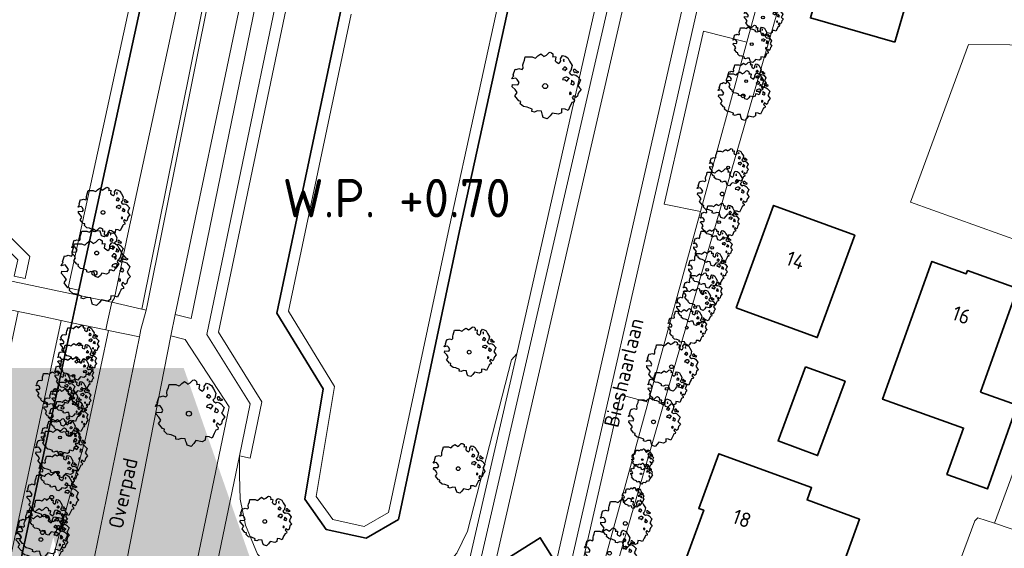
# Model space of a CAD drawing. Header units: metres. Extents: x 152391 to 157968, y 462336 to 467280.
# Tile 441 of 656: x 153941 to 154030, y 466449 to 466497. Entities that reach past the tile are written whole.
import ezdxf
from ezdxf.enums import TextEntityAlignment as Align

# ---------------------------------------------------------------- set-up
doc = ezdxf.new("R2010")
doc.units = ezdxf.units.M
doc.header["$LTSCALE"] = 0.75
doc.layers.get('0').update_dxf_attribs({"lineweight": 25})
for name, color, linetype, lineweight in [('B-GV-GR-BOOM-S', 252, 'Continuous', 25), ('B-OI-WH-WATERPEIL-T35', 3, 'Continuous', 35), ('B-WE-GK-BESCHOEIING-G', 251, 'GK-BESCHOEIING', 35), ('B-WE-GR-BEPLANTING_CULTUUR_BOSPLANTSOEN-GV', 251, 'Continuous', 18), ('B-WE-GR-BEPLANTING_CULTUUR_HEESTERS-GV', 251, 'Continuous', 18), ('B-WE-KW-KUNSTWERK_DEK-GV', 5, 'Continuous', 18), ('B-WE-OG-BEBOUWING-GV', 6, 'Continuous', 35), ('B-WE-OG-BEBOUWING-T18', 1, 'Continuous', 18), ('B-WE-OG-TERREIN_CULTUURSCHEIDING-GV', 251, 'Continuous', 18), ('B-WE-OG-TOPOGRAFIE-T18', 1, 'Continuous', 18), ('B-WE-OG-WATER_MEER-GV', 251, 'Continuous', 18), ('B-WE-OG-WATER_SLOOT-GV', 251, 'Continuous', 18), ('B-WE-VH-VERHARDING_ASFALT-GV', 251, 'Continuous', 18), ('B-WE-VH-VERHARDING_BETONSTRAATSTEEN-GV', 251, 'Continuous', 18), ('B-WE-VH-VERHARDING_OPEN-GV', 251, 'Continuous', 18), ('B-WE-VH-VERHARDING_TEGEL-GV', 251, 'Continuous', 18), ('N-RO-KG-GRENS_WERK-G', 7, 'XX-WERKGRENS', 35)]:
    doc.layers.add(name, color=color, linetype=linetype, lineweight=lineweight)
doc.layers.add('X-XX-AL-TEKENBLAD_HULPLIJN-G', color=7, linetype='Continuous', lineweight=18, plot=False)
doc.styles.add('ARIAL', font='arialbd.ttf')
doc.styles.add('NLCS-ISO-M750-T18', font='NLCS-ISO.ttf', dxfattribs={"height": 1.35})
doc.styles.add('NLCS-ISO-M750-T35', font='NLCS-ISO.ttf', dxfattribs={"height": 2.625})
doc.linetypes.add('GK-BESCHOEIING', pattern='A,30,-5,[1,NLCS.SHX,S=1,R=0,X=0,Y=0],-5', length=40)
doc.linetypes.add('XX-WERKGRENS', pattern='A,0,[137,NLCS.SHX,S=0.1,R=0,X=-1.1,Y=-1.35],-6', length=6)

# ---------------------------------------------------------------- blocks, each defined once
blk = doc.blocks.new('wg')
at = {"layer": 'N-RO-KG-GRENS_WERK-G', "ltscale": 0.5, "flags": 128}
blk.add_lwpolyline([(6, 6), (-6, 6), (-6, -6), (6, -6)], dxfattribs=at)
blk = doc.blocks.new('SGR-BOOM_0_10')
at = {"linetype": 'Continuous'}
for p, q in [((-0.205, 0.871), (-0.127, 0.926)), ((-0.127, 0.926), (-0.075, 0.889)), ((0.037, 0.889), (0.115, 0.963)), ((0.115, 0.963), (0.148, 0.973)), ((0.148, 0.973), (0.187, 0.954)), ((0.187, 0.954), (0.22, 0.926)), ((0.22, 0.926), (0.226, 0.862)), ((-0.958, 0.206), (-0.932, 0.27)), ((-0.84, 0.233), (-0.958, 0.206)), ((-0.945, -0.016), (-0.938, 0.049)), ((-0.938, 0.049), (-0.781, 0.039)), ((-0.932, 0.27), (-0.899, 0.298)), ((-0.918, 0.326), (-0.86, 0.492)), ((-0.899, 0.298), (-0.918, 0.326)), ((-0.86, 0.492), (-0.82, 0.483)), ((-0.801, 0.187), (-0.84, 0.233)), ((-0.82, 0.483), (-0.755, 0.511)), ((-0.748, 0.104), (-0.801, 0.187)), ((-0.781, 0.039), (-0.748, 0.104)), ((-0.755, 0.511), (-0.663, 0.483)), ((-0.663, 0.483), (-0.631, 0.52)), ((-0.637, 0.612), (-0.624, 0.668)), ((-0.631, 0.52), (-0.637, 0.612)), ((-0.624, 0.668), (-0.591, 0.751)), ((-0.591, 0.751), (-0.572, 0.843)), ((-0.572, 0.843), (-0.375, 0.843)), ((-0.375, 0.843), (-0.29, 0.806)), ((-0.29, 0.806), (-0.264, 0.815)), ((-0.264, 0.815), (-0.205, 0.871)), ((-0.075, 0.889), (-0.035, 0.852)), ((-0.035, 0.852), (0.037, 0.889)), ((0.226, 0.862), (0.213, 0.843)), ((0.213, 0.843), (0.298, 0.852)), ((0.305, 0.834), (0.285, 0.723)), ((0.285, 0.723), (0.318, 0.695)), ((0.298, 0.852), (0.305, 0.834)), ((0.318, 0.695), (0.39, 0.649)), ((0.39, 0.649), (0.423, 0.677)), ((0.423, 0.677), (0.449, 0.723)), ((0.442, 0.788), (0.501, 0.88)), ((0.449, 0.723), (0.442, 0.788)), ((0.501, 0.88), (0.573, 0.862)), ((0.527, 0.511), (0.501, 0.492)), ((0.501, 0.492), (0.521, 0.464)), ((0.521, 0.233), (0.501, 0.187)), ((0.501, 0.187), (0.58, 0.178)), ((0.547, 0.769), (0.521, 0.751)), ((0.521, 0.751), (0.534, 0.705)), ((0.521, 0.464), (0.553, 0.474)), ((0.593, 0.261), (0.521, 0.233)), ((0.547, 0.547), (0.527, 0.511)), ((0.534, 0.705), (0.54, 0.695)), ((0.54, 0.714), (0.547, 0.769)), ((0.58, 0.547), (0.547, 0.547)), ((0.553, 0.474), (0.58, 0.437)), ((0.573, 0.862), (0.652, 0.815)), ((0.606, 0.529), (0.58, 0.547)), ((0.58, 0.437), (0.606, 0.474)), ((0.58, 0.178), (0.625, 0.141)), ((0.625, 0.261), (0.593, 0.261)), ((0.632, 0.492), (0.606, 0.529)), ((0.606, 0.474), (0.632, 0.492)), ((0.684, 0.224), (0.625, 0.261)), ((0.625, 0.141), (0.678, 0.206)), ((0.652, 0.815), (0.704, 0.714)), ((0.678, 0.206), (0.697, 0.233)), ((0.743, 0.446), (0.691, 0.39)), ((0.691, 0.39), (0.717, 0.353)), ((0.704, 0.714), (0.776, 0.594)), ((0.717, 0.353), (0.776, 0.316)), ((0.756, 0.104), (0.737, 0.058)), ((0.806, 0.027), (0.737, 0.058)), ((0.776, 0.594), (0.743, 0.446)), ((0.763, 0.169), (0.756, 0.132)), ((0.756, 0.132), (0.756, 0.104)), ((0.802, 0.132), (0.763, 0.169)), ((0.776, 0.316), (0.809, 0.335)), ((0.828, 0.113), (0.802, 0.132)), ((0.806, 0.027), (0.848, 0.076)), ((0.828, 0.483), (0.809, 0.455)), ((0.809, 0.455), (0.822, 0.418)), ((0.809, 0.335), (0.881, 0.316)), ((0.822, 0.418), (0.861, 0.39)), ((0.867, 0.483), (0.828, 0.483)), ((0.848, 0.076), (0.828, 0.113)), ((0.861, 0.409), (0.92, 0.381)), ((0.861, 0.39), (0.867, 0.409)), ((0.913, 0.427), (0.867, 0.483)), ((0.881, 0.316), (0.92, 0.289)), ((0.972, 0.4), (0.913, 0.427)), ((0.92, 0.381), (0.972, 0.4)), ((0.92, 0.289), (1.018, 0.178)), ((0.966, 0.058), (0.939, 0.021)), ((0.939, 0.021), (0.992, -0.053)), ((1.018, 0.178), (0.966, 0.058)), ((-0.866, -0.099), (-0.945, -0.016)), ((-0.873, -0.284), (-0.84, -0.238)), ((-0.761, -0.423), (-0.873, -0.284)), ((-0.807, -0.182), (-0.866, -0.099)), ((-0.84, -0.238), (-0.807, -0.182)), ((-0.703, -0.441), (-0.761, -0.423)), ((-0.716, -0.506), (-0.703, -0.441)), ((-0.624, -0.589), (-0.716, -0.506)), ((-0.513, -0.608), (-0.624, -0.589)), ((-0.375, -0.663), (-0.513, -0.608)), ((-0.382, -0.728), (-0.375, -0.663)), ((-0.31, -0.746), (-0.382, -0.728)), ((-0.225, -0.709), (-0.31, -0.746)), ((-0.107, -0.718), (-0.225, -0.709)), ((-0.088, -0.802), (-0.107, -0.718)), ((-0.075, -0.839), (-0.088, -0.802)), ((-0.055, -0.903), (-0.075, -0.839)), ((0.141, -0.857), (0.063, -0.94)), ((0.2, -0.774), (0.141, -0.857)), ((0.383, -0.811), (0.2, -0.774)), ((0.468, -0.765), (0.383, -0.811)), ((0.475, -0.654), (0.468, -0.765)), ((0.58, -0.663), (0.475, -0.654)), ((0.665, -0.7), (0.58, -0.663)), ((0.724, -0.571), (0.665, -0.7)), ((0.724, -0.164), (0.697, -0.201)), ((0.697, -0.201), (0.704, -0.238)), ((0.71, -0.238), (0.75, -0.229)), ((0.75, -0.192), (0.724, -0.164)), ((0.763, -0.497), (0.724, -0.571)), ((0.75, -0.229), (0.75, -0.192)), ((0.769, -0.469), (0.763, -0.497)), ((0.835, -0.45), (0.769, -0.469)), ((0.822, -0.266), (0.782, -0.33)), ((0.782, -0.33), (0.802, -0.358)), ((0.802, -0.358), (0.841, -0.395)), ((0.887, -0.33), (0.822, -0.266)), ((0.841, -0.395), (0.835, -0.45)), ((0.933, -0.293), (0.887, -0.33)), ((0.946, -0.238), (0.933, -0.293)), ((0.966, -0.173), (0.946, -0.238)), ((1.038, -0.099), (0.966, -0.173)), ((0.992, -0.053), (1.038, -0.099)), ((0.063, -0.94), (-0.055, -0.903))]:
    blk.add_line(p, q, dxfattribs=at)
blk.add_circle((0, 0), 0.0711, dxfattribs=at)
blk = doc.blocks.new('SGR-BOOM_21_30')
at = {"linetype": 'Continuous'}
for p, q in [((-1.458, 0.858), (-1.342, 0.908)), ((-1.342, 0.908), (-1.179, 0.858)), ((-1.179, 0.858), (-1.121, 0.924)), ((-1.133, 1.088), (-1.109, 1.187)), ((-1.121, 0.924), (-1.133, 1.088)), ((-1.109, 1.187), (-1.051, 1.335)), ((-1.051, 1.335), (-1.016, 1.499)), ((-1.016, 1.499), (-0.668, 1.499)), ((-0.668, 1.499), (-0.516, 1.433)), ((-0.516, 1.433), (-0.47, 1.45)), ((-0.47, 1.45), (-0.365, 1.548)), ((-0.365, 1.548), (-0.226, 1.647)), ((-0.226, 1.647), (-0.133, 1.581)), ((-0.133, 1.581), (-0.063, 1.515)), ((-0.063, 1.515), (0.065, 1.581)), ((0.065, 1.581), (0.205, 1.712)), ((0.205, 1.712), (0.263, 1.729)), ((0.263, 1.729), (0.333, 1.696)), ((0.333, 1.696), (0.391, 1.647)), ((0.402, 1.532), (0.379, 1.499)), ((0.379, 1.499), (0.53, 1.515)), ((0.391, 1.647), (0.402, 1.532)), ((0.542, 1.483), (0.507, 1.285)), ((0.507, 1.285), (0.565, 1.236)), ((0.53, 1.515), (0.542, 1.483)), ((0.565, 1.236), (0.693, 1.154)), ((0.693, 1.154), (0.751, 1.203)), ((0.751, 1.203), (0.798, 1.285)), ((0.786, 1.4), (0.891, 1.565)), ((0.798, 1.285), (0.786, 1.4)), ((0.891, 1.565), (1.019, 1.532)), ((0.937, 0.908), (0.891, 0.875)), ((0.972, 1.368), (0.926, 1.335)), ((0.926, 1.335), (0.949, 1.253)), ((0.972, 0.973), (0.937, 0.908)), ((0.949, 1.253), (0.961, 1.236)), ((0.961, 1.269), (0.972, 1.368)), ((1.03, 0.973), (0.972, 0.973)), ((1.019, 1.532), (1.158, 1.45)), ((1.077, 0.94), (1.03, 0.973)), ((1.124, 0.875), (1.077, 0.94)), ((1.158, 1.45), (1.251, 1.269)), ((1.251, 1.269), (1.379, 1.055)), ((1.379, 1.055), (1.321, 0.793)), ((-1.703, 0.365), (-1.656, 0.48)), ((-1.493, 0.415), (-1.703, 0.365)), ((-1.679, -0.029), (-1.668, 0.086)), ((-1.668, 0.086), (-1.389, 0.07)), ((-1.656, 0.48), (-1.598, 0.53)), ((-1.633, 0.579), (-1.528, 0.875)), ((-1.598, 0.53), (-1.633, 0.579)), ((-1.528, 0.875), (-1.458, 0.858)), ((-1.423, 0.333), (-1.493, 0.415)), ((-1.33, 0.185), (-1.423, 0.333)), ((-1.389, 0.07), (-1.33, 0.185)), ((0.891, 0.875), (0.926, 0.825)), ((0.926, 0.415), (0.891, 0.333)), ((0.891, 0.333), (1.03, 0.316)), ((0.926, 0.825), (0.984, 0.842)), ((1.054, 0.464), (0.926, 0.415)), ((0.984, 0.842), (1.03, 0.776)), ((1.03, 0.776), (1.077, 0.842)), ((1.03, 0.316), (1.112, 0.251)), ((1.112, 0.464), (1.054, 0.464)), ((1.077, 0.842), (1.124, 0.875)), ((1.217, 0.398), (1.112, 0.464)), ((1.112, 0.251), (1.205, 0.365)), ((1.205, 0.365), (1.24, 0.415)), ((1.321, 0.793), (1.228, 0.694)), ((1.228, 0.694), (1.275, 0.628)), ((1.275, 0.628), (1.379, 0.563)), ((1.344, 0.185), (1.31, 0.103)), ((1.434, 0.049), (1.31, 0.103)), ((1.356, 0.3), (1.344, 0.234)), ((1.344, 0.234), (1.344, 0.185)), ((1.426, 0.234), (1.356, 0.3)), ((1.379, 0.563), (1.438, 0.595)), ((1.472, 0.201), (1.426, 0.234)), ((1.434, 0.049), (1.507, 0.136)), ((1.472, 0.858), (1.438, 0.809)), ((1.438, 0.809), (1.461, 0.743)), ((1.438, 0.595), (1.565, 0.563)), ((1.461, 0.743), (1.531, 0.694)), ((1.542, 0.858), (1.472, 0.858)), ((1.507, 0.136), (1.472, 0.201)), ((1.531, 0.727), (1.635, 0.678)), ((1.531, 0.694), (1.542, 0.727)), ((1.624, 0.76), (1.542, 0.858)), ((1.565, 0.563), (1.635, 0.513)), ((1.728, 0.71), (1.624, 0.76)), ((1.635, 0.678), (1.728, 0.71)), ((1.635, 0.513), (1.81, 0.316)), ((1.717, 0.103), (1.67, 0.037)), ((1.67, 0.037), (1.763, -0.094)), ((1.81, 0.316), (1.717, 0.103)), ((-1.54, -0.177), (-1.679, -0.029)), ((-1.551, -0.505), (-1.493, -0.423)), ((-1.354, -0.752), (-1.551, -0.505)), ((-1.435, -0.324), (-1.54, -0.177)), ((-1.493, -0.423), (-1.435, -0.324)), ((-1.249, -0.784), (-1.354, -0.752)), ((-1.272, -0.899), (-1.249, -0.784)), ((1.286, -0.292), (1.24, -0.357)), ((1.24, -0.357), (1.251, -0.423)), ((1.263, -0.423), (1.333, -0.407)), ((1.333, -0.341), (1.286, -0.292)), ((1.356, -0.883), (1.286, -1.014)), ((1.333, -0.407), (1.333, -0.341)), ((1.368, -0.834), (1.356, -0.883)), ((1.484, -0.801), (1.368, -0.834)), ((1.461, -0.472), (1.391, -0.587)), ((1.391, -0.587), (1.426, -0.637)), ((1.426, -0.637), (1.496, -0.702)), ((1.577, -0.587), (1.461, -0.472)), ((1.496, -0.702), (1.484, -0.801)), ((1.658, -0.522), (1.577, -0.587)), ((1.682, -0.423), (1.658, -0.522)), ((1.717, -0.308), (1.682, -0.423)), ((1.845, -0.177), (1.717, -0.308)), ((1.763, -0.094), (1.845, -0.177)), ((-1.109, -1.047), (-1.272, -0.899)), ((-0.912, -1.08), (-1.109, -1.047)), ((-0.668, -1.179), (-0.912, -1.08)), ((-0.679, -1.294), (-0.668, -1.179)), ((-0.551, -1.326), (-0.679, -1.294)), ((-0.4, -1.261), (-0.551, -1.326)), ((-0.191, -1.277), (-0.4, -1.261)), ((-0.156, -1.425), (-0.191, -1.277)), ((-0.133, -1.491), (-0.156, -1.425)), ((-0.098, -1.606), (-0.133, -1.491)), ((0.112, -1.671), (-0.098, -1.606)), ((0.251, -1.524), (0.112, -1.671)), ((0.356, -1.376), (0.251, -1.524)), ((0.682, -1.441), (0.356, -1.376)), ((0.833, -1.359), (0.682, -1.441)), ((0.844, -1.162), (0.833, -1.359)), ((1.03, -1.179), (0.844, -1.162)), ((1.182, -1.244), (1.03, -1.179)), ((1.286, -1.014), (1.182, -1.244))]:
    blk.add_line(p, q, dxfattribs=at)
blk.add_circle((0, 0), 0.126, dxfattribs=at)
blk = doc.blocks.new('SGR-BOOM_31_50')
at = {"linetype": 'Continuous'}
for p, q in [((-1.402, 1.78), (-1.355, 1.999)), ((-1.355, 1.999), (-0.89, 1.999)), ((-0.89, 1.999), (-0.688, 1.911)), ((-0.688, 1.911), (-0.626, 1.933)), ((-0.626, 1.933), (-0.487, 2.064)), ((-0.487, 2.064), (-0.301, 2.196)), ((-0.301, 2.196), (-0.177, 2.108)), ((-0.177, 2.108), (-0.084, 2.02)), ((-0.084, 2.02), (0.087, 2.108)), ((0.087, 2.108), (0.273, 2.283)), ((0.273, 2.283), (0.351, 2.305)), ((0.351, 2.305), (0.444, 2.261)), ((0.444, 2.261), (0.521, 2.196)), ((0.537, 2.042), (0.506, 1.999)), ((0.506, 1.999), (0.707, 2.02)), ((0.521, 2.196), (0.537, 2.042)), ((0.723, 1.977), (0.676, 1.714)), ((0.707, 2.02), (0.723, 1.977)), ((1.048, 1.867), (1.188, 2.086)), ((1.064, 1.714), (1.048, 1.867)), ((1.188, 2.086), (1.358, 2.042)), ((1.296, 1.823), (1.234, 1.78)), ((1.281, 1.692), (1.296, 1.823)), ((1.358, 2.042), (1.545, 1.933)), ((1.545, 1.933), (1.669, 1.692)), ((-2.177, 0.772), (-2.038, 1.166)), ((-2.038, 1.166), (-1.944, 1.144)), ((-1.944, 1.144), (-1.789, 1.21)), ((-1.789, 1.21), (-1.572, 1.144)), ((-1.572, 1.144), (-1.495, 1.232)), ((-1.51, 1.451), (-1.479, 1.582)), ((-1.495, 1.232), (-1.51, 1.451)), ((-1.479, 1.582), (-1.402, 1.78)), ((0.676, 1.714), (0.754, 1.648)), ((0.754, 1.648), (0.924, 1.539)), ((0.924, 1.539), (1.002, 1.604)), ((1.002, 1.604), (1.064, 1.714)), ((1.25, 1.21), (1.188, 1.166)), ((1.188, 1.166), (1.234, 1.101)), ((1.234, 1.78), (1.265, 1.67)), ((1.234, 1.101), (1.312, 1.122)), ((1.296, 1.298), (1.25, 1.21)), ((1.265, 1.67), (1.281, 1.648)), ((1.374, 1.298), (1.296, 1.298)), ((1.312, 1.122), (1.374, 1.035)), ((1.436, 1.254), (1.374, 1.298)), ((1.374, 1.035), (1.436, 1.122)), ((1.498, 1.166), (1.436, 1.254)), ((1.436, 1.122), (1.498, 1.166)), ((1.762, 1.057), (1.638, 0.925)), ((1.638, 0.925), (1.7, 0.838)), ((1.669, 1.692), (1.839, 1.407)), ((1.839, 1.407), (1.762, 1.057)), ((1.963, 1.144), (1.917, 1.079)), ((1.917, 1.079), (1.948, 0.991)), ((1.948, 0.991), (2.041, 0.925)), ((2.056, 1.144), (1.963, 1.144)), ((2.041, 0.969), (2.18, 0.903)), ((2.041, 0.925), (2.056, 0.969)), ((2.165, 1.013), (2.056, 1.144)), ((2.304, 0.947), (2.165, 1.013)), ((2.18, 0.903), (2.304, 0.947)), ((-2.27, 0.487), (-2.208, 0.641)), ((-1.991, 0.553), (-2.27, 0.487)), ((-2.239, -0.038), (-2.224, 0.115)), ((-2.224, 0.115), (-1.851, 0.093)), ((-2.208, 0.641), (-2.131, 0.706)), ((-2.131, 0.706), (-2.177, 0.772)), ((-1.898, 0.444), (-1.991, 0.553)), ((-1.774, 0.246), (-1.898, 0.444)), ((-1.851, 0.093), (-1.774, 0.246)), ((1.234, 0.553), (1.188, 0.444)), ((1.188, 0.444), (1.374, 0.422)), ((1.405, 0.619), (1.234, 0.553)), ((1.374, 0.422), (1.483, 0.334)), ((1.483, 0.619), (1.405, 0.619)), ((1.622, 0.531), (1.483, 0.619)), ((1.483, 0.334), (1.607, 0.487)), ((1.607, 0.487), (1.653, 0.553)), ((1.7, 0.838), (1.839, 0.75)), ((1.793, 0.246), (1.746, 0.137)), ((1.911, 0.065), (1.746, 0.137)), ((1.808, 0.4), (1.793, 0.312)), ((1.793, 0.312), (1.793, 0.246)), ((1.901, 0.312), (1.808, 0.4)), ((1.839, 0.75), (1.917, 0.794)), ((1.963, 0.268), (1.901, 0.312)), ((1.911, 0.065), (2.01, 0.181)), ((1.917, 0.794), (2.087, 0.75)), ((2.01, 0.181), (1.963, 0.268)), ((2.087, 0.75), (2.18, 0.684)), ((2.18, 0.684), (2.413, 0.422)), ((2.289, 0.137), (2.227, 0.049)), ((2.227, 0.049), (2.351, -0.126)), ((2.413, 0.422), (2.289, 0.137)), ((-2.053, -0.235), (-2.239, -0.038)), ((-2.069, -0.673), (-1.991, -0.564)), ((-1.805, -1.002), (-2.069, -0.673)), ((-1.913, -0.433), (-2.053, -0.235)), ((-1.991, -0.564), (-1.913, -0.433)), ((1.715, -0.389), (1.653, -0.476)), ((1.653, -0.476), (1.669, -0.564)), ((1.684, -0.564), (1.777, -0.542)), ((1.777, -0.454), (1.715, -0.389)), ((1.777, -0.542), (1.777, -0.454)), ((1.948, -0.63), (1.855, -0.783)), ((1.855, -0.783), (1.901, -0.849)), ((1.901, -0.849), (1.994, -0.936)), ((2.103, -0.783), (1.948, -0.63)), ((2.211, -0.695), (2.103, -0.783)), ((2.242, -0.564), (2.211, -0.695)), ((2.289, -0.411), (2.242, -0.564)), ((2.459, -0.235), (2.289, -0.411)), ((2.351, -0.126), (2.459, -0.235)), ((-1.665, -1.046), (-1.805, -1.002)), ((-1.696, -1.199), (-1.665, -1.046)), ((-1.479, -1.396), (-1.696, -1.199)), ((-1.216, -1.44), (-1.479, -1.396)), ((-0.89, -1.571), (-1.216, -1.44)), ((-0.906, -1.725), (-0.89, -1.571)), ((-0.735, -1.769), (-0.906, -1.725)), ((-0.533, -1.681), (-0.735, -1.769)), ((-0.254, -1.703), (-0.533, -1.681)), ((-0.208, -1.9), (-0.254, -1.703)), ((1.126, -1.55), (1.11, -1.812)), ((1.374, -1.571), (1.126, -1.55)), ((1.576, -1.659), (1.374, -1.571)), ((1.715, -1.352), (1.576, -1.659)), ((1.808, -1.177), (1.715, -1.352)), ((1.824, -1.112), (1.808, -1.177)), ((1.979, -1.068), (1.824, -1.112)), ((1.994, -0.936), (1.979, -1.068)), ((-0.177, -1.988), (-0.208, -1.9)), ((-0.13, -2.141), (-0.177, -1.988)), ((0.149, -2.229), (-0.13, -2.141)), ((0.335, -2.031), (0.149, -2.229)), ((0.475, -1.834), (0.335, -2.031)), ((0.909, -1.922), (0.475, -1.834)), ((1.11, -1.812), (0.909, -1.922))]:
    blk.add_line(p, q, dxfattribs=at)
blk.add_circle((0, 0), 0.169, dxfattribs=at)
blk = doc.blocks.new('SGR-BOOM_50_100')
at = {"linetype": 'Continuous'}
for p, q in [((-0.835, 2.577), (-0.649, 2.752)), ((-0.649, 2.752), (-0.401, 2.928)), ((-0.401, 2.928), (-0.236, 2.811)), ((-0.236, 2.811), (-0.112, 2.694)), ((-0.112, 2.694), (0.116, 2.811)), ((0.116, 2.811), (0.364, 3.044)), ((0.364, 3.044), (0.467, 3.074)), ((0.467, 3.074), (0.591, 3.015)), ((0.591, 3.015), (0.695, 2.928)), ((0.715, 2.723), (0.674, 2.665)), ((0.674, 2.665), (0.943, 2.694)), ((0.695, 2.928), (0.715, 2.723)), ((0.943, 2.694), (0.964, 2.636)), ((1.398, 2.49), (1.584, 2.782)), ((1.584, 2.782), (1.811, 2.723)), ((1.811, 2.723), (2.059, 2.577)), ((-2.014, 1.935), (-1.972, 2.11)), ((-1.993, 1.643), (-2.014, 1.935)), ((-1.972, 2.11), (-1.869, 2.373)), ((-1.869, 2.373), (-1.807, 2.665)), ((-1.807, 2.665), (-1.187, 2.665)), ((-1.187, 2.665), (-0.918, 2.548)), ((-0.918, 2.548), (-0.835, 2.577)), ((0.964, 2.636), (0.902, 2.285)), ((0.902, 2.285), (1.005, 2.198)), ((1.005, 2.198), (1.232, 2.052)), ((1.232, 2.052), (1.336, 2.139)), ((1.336, 2.139), (1.418, 2.285)), ((1.418, 2.285), (1.398, 2.49)), ((1.729, 2.431), (1.646, 2.373)), ((1.646, 2.373), (1.687, 2.227)), ((1.687, 2.227), (1.708, 2.198)), ((1.708, 2.256), (1.729, 2.431)), ((2.059, 2.577), (2.225, 2.256)), ((2.225, 2.256), (2.452, 1.876)), ((2.452, 1.876), (2.349, 1.409)), ((-2.944, 0.854), (-2.841, 0.942)), ((-2.903, 1.029), (-2.717, 1.555)), ((-2.841, 0.942), (-2.903, 1.029)), ((-2.717, 1.555), (-2.593, 1.526)), ((-2.593, 1.526), (-2.386, 1.613)), ((-2.386, 1.613), (-2.096, 1.526)), ((-2.096, 1.526), (-1.993, 1.643)), ((1.667, 1.613), (1.584, 1.555)), ((1.584, 1.555), (1.646, 1.467)), ((1.646, 1.467), (1.749, 1.497)), ((1.729, 1.73), (1.667, 1.613)), ((1.832, 1.73), (1.729, 1.73)), ((1.749, 1.497), (1.832, 1.38)), ((1.915, 1.672), (1.832, 1.73)), ((1.832, 1.38), (1.915, 1.497)), ((1.997, 1.555), (1.915, 1.672)), ((1.915, 1.497), (1.997, 1.555)), ((2.349, 1.409), (2.183, 1.234)), ((2.183, 1.234), (2.266, 1.117)), ((2.266, 1.117), (2.452, 1)), ((2.452, 1), (2.556, 1.059)), ((2.618, 1.526), (2.556, 1.438)), ((2.556, 1.438), (2.597, 1.321)), ((2.556, 1.059), (2.783, 1)), ((2.597, 1.321), (2.721, 1.234)), ((2.742, 1.526), (2.618, 1.526)), ((2.721, 1.292), (2.907, 1.205)), ((2.721, 1.234), (2.742, 1.292)), ((2.886, 1.351), (2.742, 1.526)), ((2.783, 1), (2.907, 0.913)), ((3.072, 1.263), (2.886, 1.351)), ((2.907, 1.205), (3.072, 1.263)), ((2.907, 0.913), (3.217, 0.562)), ((-3.027, 0.65), (-2.944, 0.854)), ((-2.655, 0.737), (-3.027, 0.65)), ((-2.985, -0.051), (-2.965, 0.153)), ((-2.965, 0.153), (-2.469, 0.124)), ((-2.531, 0.591), (-2.655, 0.737)), ((-2.365, 0.329), (-2.531, 0.591)), ((-2.469, 0.124), (-2.365, 0.329)), ((1.646, 0.737), (1.584, 0.591)), ((1.584, 0.591), (1.832, 0.562)), ((1.873, 0.825), (1.646, 0.737)), ((1.832, 0.562), (1.977, 0.445)), ((1.977, 0.825), (1.873, 0.825)), ((2.163, 0.708), (1.977, 0.825)), ((1.977, 0.445), (2.142, 0.65)), ((2.142, 0.65), (2.204, 0.737)), ((2.39, 0.329), (2.328, 0.183)), ((2.549, 0.087), (2.328, 0.183)), ((2.411, 0.533), (2.39, 0.416)), ((2.39, 0.416), (2.39, 0.329)), ((2.535, 0.416), (2.411, 0.533)), ((2.618, 0.358), (2.535, 0.416)), ((2.549, 0.087), (2.68, 0.241)), ((2.68, 0.241), (2.618, 0.358)), ((3.052, 0.183), (2.969, 0.066)), ((2.969, 0.066), (3.135, -0.168)), ((3.217, 0.562), (3.052, 0.183)), ((-2.737, -0.314), (-2.985, -0.051)), ((-2.758, -0.898), (-2.655, -0.752)), ((-2.551, -0.577), (-2.737, -0.314)), ((-2.655, -0.752), (-2.551, -0.577)), ((2.287, -0.518), (2.204, -0.635)), ((2.204, -0.635), (2.225, -0.752)), ((2.245, -0.752), (2.37, -0.723)), ((2.37, -0.606), (2.287, -0.518)), ((2.37, -0.723), (2.37, -0.606)), ((2.597, -0.84), (2.473, -1.044)), ((2.804, -1.044), (2.597, -0.84)), ((2.99, -0.752), (2.948, -0.927)), ((3.052, -0.548), (2.99, -0.752)), ((3.279, -0.314), (3.052, -0.548)), ((3.135, -0.168), (3.279, -0.314)), ((-2.407, -1.336), (-2.758, -0.898)), ((-2.22, -1.394), (-2.407, -1.336)), ((-2.262, -1.599), (-2.22, -1.394)), ((-1.972, -1.862), (-2.262, -1.599)), ((2.411, -1.57), (2.287, -1.803)), ((2.432, -1.482), (2.411, -1.57)), ((2.638, -1.424), (2.432, -1.482)), ((2.473, -1.044), (2.535, -1.132)), ((2.535, -1.132), (2.659, -1.248)), ((2.659, -1.248), (2.638, -1.424)), ((2.948, -0.927), (2.804, -1.044)), ((-1.621, -1.92), (-1.972, -1.862)), ((-1.187, -2.095), (-1.621, -1.92)), ((-1.207, -2.3), (-1.187, -2.095)), ((-0.98, -2.358), (-1.207, -2.3)), ((-0.711, -2.241), (-0.98, -2.358)), ((-0.339, -2.271), (-0.711, -2.241)), ((-0.277, -2.533), (-0.339, -2.271)), ((-0.236, -2.65), (-0.277, -2.533)), ((-0.174, -2.855), (-0.236, -2.65)), ((0.633, -2.446), (0.447, -2.709)), ((1.212, -2.563), (0.633, -2.446)), ((1.48, -2.417), (1.212, -2.563)), ((1.501, -2.066), (1.48, -2.417)), ((1.832, -2.095), (1.501, -2.066)), ((2.101, -2.212), (1.832, -2.095)), ((2.287, -1.803), (2.101, -2.212)), ((0.199, -2.971), (-0.174, -2.855)), ((0.447, -2.709), (0.199, -2.971))]:
    blk.add_line(p, q, dxfattribs=at)
blk.add_circle((0, 0), 0.225, dxfattribs=at)

msp = doc.modelspace()

# ---------------------------------------------------------------- linework, layer by layer
at = {"layer": 'B-WE-GK-BESCHOEIING-G'}
for points in [[(153945.896, 466472.85), (153951.803, 466500)], [(153972.149, 466500), (153969.782, 466498.568), (153963.886, 466470.748), (153968.1, 466463.858), (153966.429, 466453.822), (153968.392, 466451.069), (153972.014, 466450.282), (153974.949, 466451.986), (153980.526, 466478.242), (153985.284, 466500)], [(153945.257, 466469.873), (153945.896, 466472.85)], [(153939.379, 466471.113), (153933.33, 466442.584), (153939.103, 466441.22), (153945.257, 466469.873)]]:
    msp.add_lwpolyline(points, dxfattribs=at)
at = {"layer": 'B-WE-GR-BEPLANTING_CULTUUR_BOSPLANTSOEN-GV'}
msp.add_lwpolyline([(154002.419, 466479.993), (153997.661, 466462.657), (153993.019, 466445.748), (153993.973, 466445.444), (153994.118, 466445.398), (154008.062, 466493.461), (154009.959, 466500), (154010.571, 466502.108), (154016.613, 466523.838), (154017.402, 466526.675), (154015.235, 466526.68), (154014.961, 466525.681), (154010.349, 466508.881), (154006.649, 466495.403)], close=True, dxfattribs=at)
at = {"layer": 'B-WE-GR-BEPLANTING_CULTUUR_HEESTERS-GV'}
msp.add_lwpolyline([(154033.157, 466450.89), (154041.562, 466473.657), (154037.797, 466475.008), (154029.166, 466451.63), (154032.29, 466450.574), (154032.8, 466450.624)], close=True, dxfattribs=at)
at = {"layer": 'B-WE-KW-KUNSTWERK_DEK-GV'}
msp.add_lwpolyline([(153939.913, 466473.633), (153936.798, 466474.29), (153936.761, 466474.054), (153936.499, 466472.379), (153936.329, 466471.757), (153939.379, 466471.113), (153940.357, 466470.906), (153942.618, 466470.43), (153944.278, 466470.08), (153945.257, 466469.873), (153948.354, 466469.22), (153948.46, 466469.827), (153948.878, 466471.738), (153948.708, 466471.777), (153945.798, 466472.391)], close=True, dxfattribs=at)
at = {"layer": 'B-WE-OG-BEBOUWING-GV'}
for points in [[(154020.109, 466495.385), (154021.443, 466500), (154021.858, 466501.437), (154021.749, 466501.469), (154023.756, 466508.414), (154016.185, 466510.603), (154013.12, 466500), (154012.428, 466497.605)], [(154005.671, 466471.241), (154013.051, 466468.529), (154016.469, 466477.832), (154009.088, 466480.544)], [(154027.898, 466463.562), (154031.272, 466472.999), (154026.721, 466474.627), (154026.613, 466474.328), (154023.477, 466475.45), (154019.002, 466462.922), (154026.359, 466460.294), (154024.854, 466456.079), (154028.536, 466454.764), (154031.251, 466462.363)], [(154011.996, 466465.877), (154009.493, 466459.125), (154013.076, 466457.797), (154015.58, 466464.549)], [(154008.782, 466444.553), (154009.986, 466447.857), (154014.761, 466446.117), (154016.909, 466452.007), (154012.123, 466453.752), (154012.534, 466454.878), (154004.089, 466457.956), (154002.278, 466452.987), (154002.721, 466452.825), (154000.77, 466447.474)]]:
    msp.add_lwpolyline(points, close=True, dxfattribs=at)
at = {"layer": 'B-WE-OG-TERREIN_CULTUURSCHEIDING-GV'}
for points in [[(153997.388, 466527.833), (153997.527, 466526.667), (153997.795, 466523.928), (153997.823, 466521.095), (153997.613, 466518.331), (153997.165, 466515.59), (153993.181, 466500), (153985.73, 466467.052), (153980.751, 466445.422), (153980.565, 466444.423), (153980.403, 466443.367), (153980.277, 466442.302), (153980.202, 466441.408), (153981.191, 466441.229)], [(154006.771, 466521.28), (154006.58, 466518.905), (154002.506, 466500.007), (154002.504, 466500), (154000, 466489), (153990.346, 466446.599)], [(153990.346, 466446.599), (153991.302, 466446.295), (153995.177, 466463.311), (153997.661, 466462.657), (154002.419, 466479.993), (153999.125, 466480.652), (154000.975, 466488.778), (154002.708, 466496.388), (154006.649, 466495.403), (154010.349, 466508.881), (154005.481, 466509.061), (154007.571, 466518.759), (154007.767, 466521.175)], [(153981.73, 466445.218), (153994.34, 466500), (153994.429, 466500.388), (153998.145, 466515.389)]]:
    msp.add_lwpolyline(points, dxfattribs=at)
for points in [[(153960.381, 466514.232), (153959.99, 466514.304), (153957.924, 466514.493), (153955.548, 466502.131), (153955.089, 466500), (153950.334, 466477.928), (153949.142, 466472.156), (153948.878, 466471.738), (153951.626, 466471.103), (153951.72, 466471.564), (153957.441, 466500), (153957.984, 466502.693), (153960.509, 466514.17)], [(153965.515, 466513.198), (153965.109, 466511.374), (153965.04, 466511.065), (153966.23, 466509.105), (153964.483, 466502.088), (153964.38, 466501.674), (153964.377, 466501.66), (153964.031, 466500), (153957.539, 466468.821), (153961.472, 466462.503), (153960.495, 466457.77), (153961.474, 466457.568), (153962.532, 466462.692), (153958.6, 466469.009), (153965.01, 466499.796), (153965.355, 466501.449), (153965.453, 466501.847), (153966.872, 466507.543), (153967.301, 466509.268), (153966.964, 466509.823), (153966.101, 466511.245), (153966.491, 466512.981)], [(153954.64, 466470.614), (153956.09, 466470.267), (153962.201, 466500), (153962.675, 466502.305), (153963.991, 466508.452), (153962.588, 466508.754), (153961.16, 466501.777), (153960.788, 466500)], [(154006.649, 466495.403), (154002.708, 466496.388), (154000.975, 466488.778), (153999.125, 466480.652), (154002.419, 466479.993)], [(153948.575, 466469.173), (153946.503, 466459.336), (153939.342, 466433.152), (153941.004, 466432.766), (153944.043, 466432.061), (153945.385, 466439.232), (153951.388, 466468.579)], [(153947.817, 466405.904), (153949.664, 466414.766), (153959.555, 466462.227), (153955.544, 466468.339), (153954.251, 466468.683), (153949.635, 466445.175), (153944.106, 466415.908), (153943.497, 466411.105), (153943.281, 466407.114)], [(153981.191, 466441.229), (153980.202, 466441.408), (153980.277, 466442.302), (153980.403, 466443.367), (153980.565, 466444.423), (153980.751, 466445.422), (153985.73, 466467.052), (153985.248, 466466.514), (153981.227, 466450.91), (153980.265, 466448.917), (153978.374, 466446.786), (153976.449, 466445.617), (153974.559, 466444.895), (153972.566, 466444.551), (153969.369, 466444.62), (153966.619, 466445.376), (153964.11, 466446.819), (153962.151, 466448.812), (153961.051, 466451.459), (153960.57, 466453.83), (153960.501, 466455.995), (153960.495, 466457.77), (153957.839, 466444.906)], [(153997.661, 466462.657), (153995.177, 466463.311), (153991.302, 466446.295), (153993.019, 466445.748)]]:
    msp.add_lwpolyline(points, close=True, dxfattribs=at)
at = {"layer": 'B-WE-OG-WATER_MEER-GV'}
for points in [[(153940.357, 466470.906), (153942.618, 466470.43), (153944.278, 466470.08), (153945.257, 466469.873), (153945.387, 466470.48), (153945.798, 466472.391), (153945.896, 466472.85), (153944.918, 466473.06), (153950.826, 466500.213), (153954.647, 466516.718), (153958.163, 466519.169), (153961.265, 466518.521), (153962.45, 466524.272), (153960.793, 466524.656), (153950.586, 466527.024), (153933.05, 466518.466)], [(153932.524, 466484.769), (153941.419, 466475.914), (153940.992, 466473.9), (153940.014, 466474.108)]]:
    msp.add_lwpolyline(points, dxfattribs=at)
at = {"layer": 'B-WE-OG-WATER_SLOOT-GV'}
for points in [[(153945.896, 466472.85), (153951.803, 466500), (153951.998, 466500.894), (153955.534, 466516.118), (153958.38, 466518.102), (153961.063, 466517.541), (153961.265, 466518.521), (153958.163, 466519.169), (153954.647, 466516.718), (153950.826, 466500.213), (153944.918, 466473.06)], [(153945.896, 466472.85), (153945.798, 466472.391), (153948.708, 466471.777), (153948.878, 466471.738), (153949.142, 466472.156), (153950.334, 466477.928), (153955.089, 466500), (153955.548, 466502.131), (153957.924, 466514.493), (153959.99, 466514.304), (153960.381, 466514.232), (153961.063, 466517.541), (153958.38, 466518.102), (153955.534, 466516.118), (153951.998, 466500.894), (153951.803, 466500)], [(153931.854, 466484.024), (153940.328, 466475.588), (153940.014, 466474.108), (153940.992, 466473.9), (153941.419, 466475.914), (153932.524, 466484.769)], [(153948.354, 466469.22), (153948.46, 466469.827), (153948.878, 466471.738), (153948.708, 466471.777), (153945.798, 466472.391), (153945.387, 466470.48), (153945.257, 466469.873)], [(153940.357, 466470.906), (153939.379, 466471.113), (153933.33, 466442.584), (153939.103, 466441.22), (153945.257, 466469.873), (153944.278, 466470.08), (153938.339, 466442.428), (153934.511, 466443.332)], [(153944.278, 466470.08), (153942.618, 466470.43), (153940.357, 466470.906), (153934.511, 466443.332), (153938.339, 466442.428)]]:
    msp.add_lwpolyline(points, close=True, dxfattribs=at)
for points in [[(153980.265, 466448.917), (153981.227, 466450.91), (153985.248, 466466.514), (153985.73, 466467.052), (153993.181, 466500), (153997.165, 466515.59), (153996.829, 466516.221)], [(153970.67, 466497.936), (153964.947, 466470.931), (153969.147, 466464.062), (153967.483, 466454.066), (153968.982, 466451.964), (153971.847, 466451.341), (153974.063, 466452.628), (153979.559, 466478.5), (153984.475, 466500.982)], [(153984.475, 466500.982), (153979.559, 466478.5), (153974.063, 466452.628), (153971.847, 466451.341), (153968.982, 466451.964), (153967.483, 466454.066), (153969.147, 466464.062), (153964.947, 466470.931), (153970.67, 466497.936)], [(153965.01, 466499.796), (153958.6, 466469.009), (153962.532, 466462.692), (153961.474, 466457.568), (153960.495, 466457.77), (153960.501, 466455.995), (153960.57, 466453.83), (153961.051, 466451.459), (153962.151, 466448.812)], [(153985.284, 466500), (153980.526, 466478.242), (153974.949, 466451.986), (153972.014, 466450.282), (153968.392, 466451.069), (153966.429, 466453.822), (153968.1, 466463.858), (153963.886, 466470.748), (153969.782, 466498.568)], [(153969.782, 466498.568), (153963.886, 466470.748), (153968.1, 466463.858), (153966.429, 466453.822), (153968.392, 466451.069), (153972.014, 466450.282), (153974.949, 466451.986), (153980.526, 466478.242), (153985.284, 466500)], [(153931.408, 466434.993), (153939.342, 466433.152), (153946.503, 466459.336), (153948.575, 466469.173), (153948.354, 466469.22), (153945.257, 466469.873), (153939.103, 466441.22), (153933.33, 466442.584), (153939.379, 466471.113), (153936.329, 466471.757)]]:
    msp.add_lwpolyline(points, dxfattribs=at)
at = {"layer": 'B-WE-VH-VERHARDING_ASFALT-GV'}
for points in [[(153974.309, 466564.505), (153992.909, 466543.434), (153995.113, 466540.967), (153998.833, 466532.532), (153999.198, 466530.438), (153999.429, 466529.398), (153999.616, 466528.456), (153999.878, 466526.834), (153999.998, 466525.847), (154000.087, 466524.892), (154000.185, 466522.976), (154000.18, 466521.296), (154000.14, 466520.34), (154000.078, 466519.385), (153999.989, 466518.429), (153999.873, 466517.478), (153999.807, 466517.003), (153999.562, 466515.585), (153999.465, 466515.092), (153995.74, 466500.078), (153983.047, 466444.936)], [(153983.047, 466444.936), (153995.74, 466500.078), (153999.465, 466515.092), (153999.562, 466515.585), (153999.807, 466517.003), (153999.873, 466517.478), (153999.989, 466518.429), (154000.078, 466519.385), (154000.14, 466520.34), (154000.18, 466521.296), (154000.185, 466522.976), (154000.087, 466524.892), (153999.998, 466525.847), (153999.878, 466526.834), (153999.616, 466528.456), (153999.429, 466529.398), (153999.198, 466530.438), (153998.833, 466532.532), (153995.113, 466540.967), (153992.909, 466543.434), (153974.309, 466564.505)], [(153989.59, 466443.279), (153990.346, 466446.599), (154000, 466489), (154002.504, 466500), (154002.506, 466500.007), (154006.58, 466518.905), (154006.771, 466521.28), (154006.776, 466523.305), (154006.713, 466524.816), (154006.593, 466526.327), (154006.482, 466527.332), (154006.349, 466528.332), (154006.042, 466530.078), (154005.727, 466531.558), (154005.465, 466532.607)], [(153998.145, 466515.389), (153994.429, 466500.388), (153994.34, 466500), (153981.73, 466445.218)], [(153988.273, 466443.563), (154001.185, 466500.296)], [(154001.185, 466500.296), (153988.273, 466443.563)]]:
    msp.add_lwpolyline(points, dxfattribs=at)
at = {"layer": 'B-WE-VH-VERHARDING_BETONSTRAATSTEEN-GV'}
for points in [[(154064.671, 466494.728), (154048.353, 466493.82), (154045.667, 466493.671), (154045.59, 466495.02), (154026.797, 466495.189), (154021.546, 466480.841), (154037.797, 466475.008), (154041.562, 466473.657)], [(154032.29, 466450.574), (154029.166, 466451.63), (154027.669, 466452.136), (154027.389, 466451.867), (154025.778, 466447.508), (154030.697, 466444.227)]]:
    msp.add_lwpolyline(points, dxfattribs=at)
at = {"layer": 'B-WE-VH-VERHARDING_OPEN-GV'}
msp.add_lwpolyline([(153939.379, 466471.113), (153940.357, 466470.906), (153942.618, 466470.43), (153944.278, 466470.08), (153945.257, 466469.873), (153948.354, 466469.22), (153948.46, 466469.827), (153948.878, 466471.738), (153948.708, 466471.777), (153945.798, 466472.391), (153939.913, 466473.633), (153936.798, 466474.29), (153936.761, 466474.054), (153936.499, 466472.379), (153936.329, 466471.757)], close=True, dxfattribs=at)
at = {"layer": 'B-WE-VH-VERHARDING_TEGEL-GV'}
for points in [[(153949.635, 466445.175), (153954.251, 466468.683), (153954.64, 466470.614), (153960.788, 466500), (153961.16, 466501.777), (153962.588, 466508.754), (153963.596, 466513.535), (153960.807, 466514.026), (153958.442, 466502.985), (153957.842, 466500), (153952.104, 466471.433), (153952.019, 466471.012), (153951.527, 466469.258), (153951.388, 466468.579), (153945.385, 466439.232)], [(153957.839, 466444.906), (153960.495, 466457.77), (153961.472, 466462.503), (153957.539, 466468.821), (153964.031, 466500), (153964.377, 466501.66), (153964.38, 466501.674), (153964.483, 466502.088), (153966.23, 466509.105), (153965.04, 466511.065), (153965.109, 466511.374), (153965.515, 466513.198), (153963.596, 466513.535), (153962.588, 466508.754), (153963.991, 466508.452), (153962.675, 466502.305), (153962.201, 466500), (153956.09, 466470.267), (153954.64, 466470.614), (153954.251, 466468.683), (153955.544, 466468.339), (153959.555, 466462.227), (153949.664, 466414.766)]]:
    msp.add_lwpolyline(points, dxfattribs=at)
msp.add_lwpolyline([(153948.46, 466469.827), (153948.354, 466469.22), (153948.575, 466469.173), (153951.388, 466468.579), (153951.527, 466469.258), (153952.019, 466471.012), (153951.626, 466471.103), (153948.878, 466471.738)], close=True, dxfattribs=at)

# ---------------------------------------------------------------- block references
at = {"layer": 'B-GV-GR-BOOM-S', "transparency": 33554559}
for name, p in [('SGR-BOOM_21_30', (154008.114, 466497.636)), ('SGR-BOOM_21_30', (154007.091, 466495.212)), ('SGR-BOOM_50_100', (153988.3, 466491.4)), ('SGR-BOOM_21_30', (154006.577, 466491.851)), ('SGR-BOOM_31_50', (154006.319, 466490.507)), ('SGR-BOOM_21_30', (154004.956, 466483.993)), ('SGR-BOOM_31_50', (154004.408, 466481.586)), ('SGR-BOOM_31_50', (153948.083, 466479.908)), ('SGR-BOOM_21_30', (154004.118, 466479.014)), ('SGR-BOOM_31_50', (153947.506, 466476.217)), ('SGR-BOOM_21_30', (154003.5, 466476.695)), ('SGR-BOOM_50_100', (153947.3, 466474.4)), ('SGR-BOOM_21_30', (154003.036, 466474.685)), ('SGR-BOOM_21_30', (154002.572, 466472.674)), ('SGR-BOOM_21_30', (154001.954, 466471.283)), ('SGR-BOOM_21_30', (154001.181, 466469.427)), ('SGR-BOOM_21_30', (153945.891, 466467.912)), ('SGR-BOOM_31_50', (153981.4, 466467.2)), ('SGR-BOOM_21_30', (153945.667, 466466.334)), ('SGR-BOOM_31_50', (153999.789, 466465.871)), ('SGR-BOOM_21_30', (153945.396, 466465.051)), ('SGR-BOOM_21_30', (153943.7, 466463.759)), ('SGR-BOOM_21_30', (153999.359, 466463.86)), ('SGR-BOOM_21_30', (153944.392, 466462.145)), ('SGR-BOOM_21_30', (153945.153, 466462.973)), ('SGR-BOOM_50_100', (153955.9, 466461.6)), ('SGR-BOOM_21_30', (153944.899, 466461.213)), ('SGR-BOOM_31_50', (153998.157, 466460.855)), ('SGR-BOOM_21_30', (153944.17, 466459.436)), ('SGR-BOOM_31_50', (153944.222, 466458.006)), ('SGR-BOOM_31_50', (153980.4, 466456.6)), ('SGR-BOOM_21_30', (153943.968, 466456.245)), ('SGR-BOOM_0_10', (153997.135, 466457.428)), ('SGR-BOOM_0_10', (153997.031, 466456.13)), ('SGR-BOOM_31_50', (153943.414, 466453.997)), ('SGR-BOOM_0_10', (153996.263, 466453.923)), ('SGR-BOOM_21_30', (153943.002, 466452.232)), ('SGR-BOOM_31_50', (153962.8, 466451.8)), ('SGR-BOOM_31_50', (153942.578, 466450.784)), ('SGR-BOOM_31_50', (153995.592, 466451.621)), ('SGR-BOOM_31_50', (153942.431, 466450.148)), ('SGR-BOOM_31_50', (153994.166, 466448.908))]:
    msp.add_blockref(name, p, dxfattribs=at)
at = {"layer": 'N-RO-KG-GRENS_WERK-G', "rotation": 302.1522951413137}
msp.add_blockref('wg', (153985.97, 466442.04), dxfattribs=at)

# ---------------------------------------------------------------- texts
at = {"layer": 'B-OI-WH-WATERPEIL-T35', "style": 'NLCS-ISO-M750-T35'}
msp.add_text('W.P. +0.70', height=3.5, dxfattribs=at).set_placement((153964.433, 466479.462))
at = {"layer": 'B-WE-OG-BEBOUWING-T18', "style": 'NLCS-ISO-M750-T18'}
for s, rotation, p in [('14', 339.8, (154011.077, 466475.552)), ('16', 340.3, (154026.165, 466470.578)), ('18', 340, (154006.2, 466452.067))]:
    msp.add_text(s, height=1.35, rotation=rotation, dxfattribs=at).set_placement(p, align=Align.MIDDLE)
at = {"layer": 'B-WE-OG-TOPOGRAFIE-T18', "style": 'NLCS-ISO-M750-T18'}
for s, rotation, p in [('Bieshaarlaan', 76.6, (153995.447, 466465.329)), ('Overpad', 77.6, (153950.097, 466454.33))]:
    msp.add_text(s, height=1.35, rotation=rotation, dxfattribs=at).set_placement(p, align=Align.MIDDLE)
at = {"layer": 'X-XX-AL-TEKENBLAD_HULPLIJN-G', "style": 'ARIAL'}
msp.add_text('A', height=100, dxfattribs=at).set_placement((153893.158, 466365.753))

doc.saveas('drawing.dxf')
